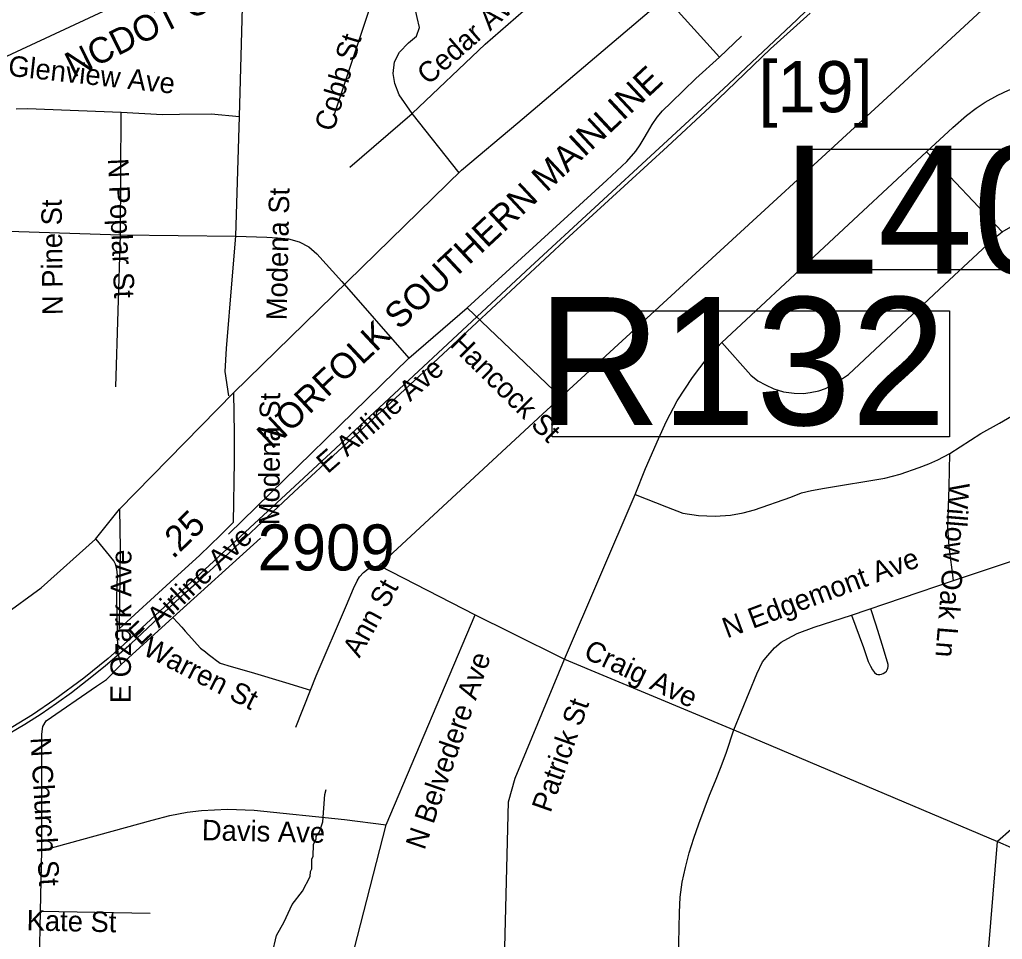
# Model space of a CAD drawing. Extents: x 1268485 to 1426702, y 514839 to 616766.
# Drawn here: x 1352734 to 1355884, y 557626 to 560574 of the extents above; entities that cross this region are included whole.
import ezdxf

# ---------------------------------------------------------------- set-up
doc = ezdxf.new("R2010")
doc.units = 0
for name, color, linetype in [('Old_Level_10', 7, 'Continuous'), ('Old_Level_11', 7, 'Continuous'), ('Old_Level_14', 7, 'Continuous'), ('Old_Level_17', 7, 'Continuous'), ('Old_Level_29', 7, 'Continuous'), ('Old_Level_31', 7, 'Continuous'), ('Old_Level_32', 7, 'Continuous'), ('Old_Level_35', 7, 'Continuous'), ('Old_Level_44', 7, 'Continuous'), ('Old_Level_5', 7, 'Continuous'), ('Old_Level_62', 7, 'Continuous'), ('Old_Level_8', 7, 'Continuous')]:
    doc.layers.add(name, color=color, linetype=linetype)

msp = doc.modelspace()

# ---------------------------------------------------------------- linework, layer by layer
at = {"layer": 'Old_Level_29'}
msp.add_line((1353053.847, 559004.863), (1353418.67, 559377.469), dxfattribs=at)
for points in [[(1353418.67, 559377.469), (1354150.386, 560091.078), (1354330.447, 560243.135), (1354836.078, 560672.81)], [(1352578.272, 558602.727), (1352679.975, 558663.065), (1352802.642, 558752.395), (1352976.334, 558909.102), (1353053.847, 559004.863)]]:
    msp.add_lwpolyline(points, dxfattribs=at)
at = {"layer": 'Old_Level_31'}
for points in [[(1355238.775, 560158.569), (1356383.469, 560158.569), (1356383.469, 559771.866), (1355238.775, 559771.866), (1355238.775, 560158.569)], [(1354440.365, 559640.191), (1355714.833, 559640.191), (1355714.833, 559237.255), (1354440.365, 559237.255), (1354440.365, 559640.191)]]:
    msp.add_lwpolyline(points, dxfattribs=at)
at = {"layer": 'Old_Level_32'}
for points in [[(1353418.67, 559377.469), (1353420.697, 559248.679), (1353420.697, 559158.231), (1353417.833, 558962.428), (1353377.265, 558921.835), (1353310.799, 558857.009), (1353215.794, 558770.349), (1353052.181, 558621.104)], [(1353053.847, 559004.863), (1353055.765, 558878.473), (1353052.181, 558621.104)]]:
    msp.add_lwpolyline(points, dxfattribs=at)
at = {"layer": 'Old_Level_35'}
for p, q in [((1354977.708, 560453.378), (1354798.8, 560651.459)), ((1354977.708, 560453.378), (1355047.631, 560521.456)), ((1353056.37, 559884.513), (1353058.421, 560277.188)), ((1353426.079, 559880.31), (1353438.587, 560263.603)), ((1353791.892, 560101.356), (1353992.228, 560272.933)), ((1354142.223, 560082.542), (1353992.228, 560272.933)), ((1354984.167, 559539.461), (1355640.641, 560150.311)), ((1355883.731, 559893.638), (1355640.641, 560150.311)), ((1354167.855, 559650.139), (1354565.348, 560013.439)), ((1352698.964, 559895.944), (1353056.37, 559884.513)), ((1353042.016, 559397.309), (1353056.37, 559884.513)), ((1353056.37, 559884.513), (1353426.079, 559880.31)), ((1353766.773, 559734.312), (1353981.257, 559488.455)), ((1353981.257, 559488.455), (1354167.855, 559650.139)), ((1354468.974, 559364.296), (1354167.855, 559650.139)), ((1353403.523, 558925.228), (1353981.257, 559488.455)), ((1354480.047, 558524.146), (1354707.142, 559051.899)), ((1353225.025, 558657.584), (1353505.126, 558911.694)), ((1353886.523, 558824.137), (1354193.999, 558666.555)), ((1353058.831, 558506.614), (1353225.025, 558657.584)), ((1353908.874, 557992.703), (1354193.999, 558666.555)), ((1354480.047, 558524.146), (1355023.23, 558297.051)), ((1353618.623, 558306.33), (1353666.092, 558425.055)), ((1355023.23, 558297.051), (1355868.352, 557939.337)), ((1356109.39, 558152.233), (1355868.352, 557939.337)), ((1355868.352, 557939.337), (1356146.402, 557819.023)), ((1352800.465, 557716.497), (1352804.771, 557910.887)), ((1352795.134, 557485.352), (1352800.465, 557716.497)), ((1352800.465, 557716.497), (1353152.027, 557709.936))]:
    msp.add_line(p, q, dxfattribs=at)
for points in [[(1353438.587, 560263.603), (1353452.838, 560808.375), (1353456.632, 560949.759), (1353457.349, 560980.311)], [(1353992.228, 560272.933), (1354225.885, 560495.056), (1354619.585, 560838.774)], [(1353743.294, 560271.446), (1353867.248, 560644.384), (1353886.011, 560683.96), (1353911.95, 560714.205), (1353967.211, 560737.068)], [(1353992.228, 560272.933), (1353950.5, 560332.962), (1353936.043, 560369.359), (1353930.712, 560401.705), (1353934.916, 560439.179), (1353951.627, 560469.373), (1353979.72, 560499.567), (1354005.761, 560521.456), (1354015.399, 560548.369), (1354007.914, 560580.818), (1353995.406, 560638.13), (1353984.641, 560685.087), (1353967.211, 560737.068)], [(1354468.974, 559364.296), (1354861.751, 559725.085), (1355527.453, 560336.499), (1355831.545, 560615.729)], [(1354565.348, 560013.439), (1354616.201, 560059.986), (1354679.767, 560119.81), (1354708.577, 560152.414), (1354723.136, 560173.124), (1354736.157, 560194.295), (1354746.409, 560212.391), (1354760.865, 560237.766), (1354777.372, 560261.501), (1354793.981, 560281.186), (1354822.586, 560307.946), (1354901.224, 560385.558), (1354977.708, 560453.378)], [(1355640.641, 560150.311), (1355725.123, 560228.796), (1355769.004, 560266.371), (1355800.274, 560290.362), (1355828.367, 560309.689), (1355869.48, 560331.988), (1355904.236, 560347.572), (1355950.885, 560364.898), (1356009.223, 560377.663), (1356060.896, 560384.891), (1356062.228, 560384.943), (1356141.481, 560387.608)], [(1352722.033, 560288.619), (1352758.532, 560289.696), (1353058.421, 560277.188)], [(1353058.421, 560277.188), (1353191.704, 560269.857), (1353245.838, 560270.934), (1353347.031, 560272.01), (1353438.587, 560263.603)], [(1355883.731, 559893.638), (1355910.9, 559910.401), (1355944.836, 559926.241), (1355981.233, 559942.184), (1356004.609, 559950.13), (1356037.007, 559960.946), (1356071.046, 559968.328), (1356101.701, 559972.326), (1356137.995, 559974.018), (1356181.774, 559971.148), (1356215.915, 559966.636), (1356259.591, 559954.692), (1356301.627, 559939.928), (1356334.538, 559925.113), (1356367.551, 559908.709), (1356392.978, 559891.075), (1356418.609, 559872.313), (1356448.752, 559845.604), (1356471.41, 559818.947), (1356489.044, 559796.802), (1356608.897, 559613.332)], [(1353404.548, 559368.192), (1353392.758, 559445.958), (1353396.962, 559519.879), (1353414.596, 559739.695), (1353426.079, 559880.31)], [(1353426.079, 559880.31), (1353525.734, 559876.414), (1353560.593, 559874.773), (1353595.144, 559870.877), (1353629.491, 559862.008), (1353660.966, 559845.758), (1353686.598, 559822.997), (1353766.773, 559734.312)], [(1354984.167, 559539.461), (1355078.081, 559434.885), (1355100.534, 559416.584), (1355124.73, 559403.204), (1355151.49, 559390.235), (1355181.837, 559380.956), (1355216.286, 559376.445), (1355246.634, 559376.086), (1355268.164, 559378.855), (1355295.231, 559384.134), (1355317.172, 559391.414), (1355343.008, 559404.794), (1355365.256, 559418.993), (1355390.888, 559436.833), (1355698.261, 559725.136), (1355835.236, 559852.525), (1355867.532, 559881.078), (1355883.731, 559893.638)], [(1355715.998, 559183.388), (1355815.346, 559247.006), (1355874.503, 559281.045), (1355946.169, 559322.568), (1355987.487, 559343.021), (1356023.884, 559360.553), (1356075.044, 559379.316), (1356121.591, 559395.822), (1356172.649, 559410.023), (1356343.662, 559448.623), (1356392.465, 559466.258), (1356439.012, 559488.916), (1356484.533, 559513.369), (1356549.74, 559562.735), (1356608.897, 559613.332)], [(1354707.142, 559051.899), (1354740.258, 559135.458), (1354781.166, 559230.14), (1354807.105, 559287.401), (1354841.041, 559351.788), (1354890.868, 559426.99), (1354937.108, 559488.916), (1354984.167, 559539.461)], [(1353886.523, 558824.137), (1354424.272, 559322.773), (1354446.623, 559343.483), (1354468.974, 559364.296)], [(1354707.142, 559051.899), (1354806.9, 559012.632), (1354860.111, 558991.614), (1354909.528, 558984.642), (1354962.842, 558982.335), (1355012.362, 558985.206), (1355052.655, 558992.587), (1355089.051, 559002.737), (1355205.521, 559043.133), (1355240.585, 559056.769), (1355271.855, 559065.228), (1355313.378, 559072.609), (1355507.05, 559104.443), (1355556.468, 559116.951), (1355617.265, 559137.918), (1355648.536, 559150.427), (1355677.346, 559163.498), (1355715.998, 559183.388)], [(1355727.378, 558775.95), (1355713.332, 558885.038), (1355710.872, 558916.462), (1355709.334, 558941.889), (1355709.846, 558974.748), (1355713.845, 559076.351), (1355715.998, 559183.388)], [(1355727.378, 558775.95), (1356345.2, 558982.437), (1356374.625, 558992.434), (1356399.027, 558998.431), (1356430.4, 559002.379), (1356451.11, 559002.892), (1356482.483, 558999.201), (1356518.162, 558988.948), (1356550.047, 558979.259), (1356674.924, 558925.69)], [(1353047.04, 558600.938), (1353045.502, 558723.149), (1353047.245, 558792.816), (1353045.502, 558812.039), (1353040.376, 558828.085), (1353035.25, 558838.953), (1352978.963, 558908.619)], [(1353666.092, 558425.055), (1353684.547, 558470.525), (1353781.332, 558696.851), (1353804.092, 558751.088), (1353815.473, 558774.874), (1353823.162, 558787.895), (1353835.465, 558801.941), (1353850.742, 558813.321), (1353869.094, 558820.395), (1353886.523, 558824.137)], [(1355400.525, 558665.324), (1355400.833, 558665.427), (1355727.378, 558775.95)], [(1355400.628, 558665.991), (1355400.833, 558665.427), (1355438.87, 558561.363), (1355454.249, 558516.456), (1355461.426, 558501.078), (1355467.475, 558489.492), (1355474.037, 558481.7), (1355480.291, 558476.266), (1355484.699, 558475.19), (1355491.466, 558474.678), (1355496.9, 558475.498), (1355502.231, 558478.419), (1355507.665, 558481.7), (1355512.279, 558486.006), (1355514.637, 558489.749), (1355516.482, 558495.131), (1355517.405, 558500.257), (1355517.405, 558506.461), (1355512.381, 558525.018), (1355499.155, 558571.462), (1355479.881, 558633.388), (1355462.144, 558685.676)], [(1353225.025, 558657.584), (1353240.404, 558640.36), (1353252.912, 558626.569), (1353263.883, 558614.164), (1353285.208, 558590.378), (1353302.227, 558571.462), (1353312.788, 558559.774), (1353329.397, 558547.061), (1353338.009, 558540.448), (1353355.131, 558527.427), (1353360.667, 558523.172)], [(1354193.999, 558666.555), (1354308.521, 558609.55), (1354480.047, 558524.146)], [(1355023.23, 558297.051), (1355096.638, 558477.241), (1355115.503, 558515.79), (1355131.907, 558535.731), (1355153.745, 558560.184), (1355174.763, 558578.126), (1355196.601, 558590.07), (1355226.539, 558606.013), (1355280.365, 558626.416), (1355400.525, 558665.324)], [(1353058.831, 558506.614), (1353048.988, 558541.575), (1353047.758, 558562.337), (1353047.04, 558600.938)], [(1353360.667, 558523.172), (1353376.046, 558511.382), (1353411.623, 558500.822), (1353475.291, 558481.854), (1353585.507, 558449.046), (1353666.092, 558425.055)], [(1354285.452, 557471.101), (1354300.216, 558066.521), (1354321.644, 558142.493), (1354480.047, 558524.146)], [(1352804.771, 557910.887), (1352804.156, 558283.364), (1352807.642, 558308.38), (1352818.407, 558326.322), (1352979.373, 558437.204), (1353011.464, 558458.632), (1353058.831, 558506.614)], [(1354843.399, 557466.18), (1354846.577, 557563.887), (1354847.09, 557613.254), (1354847.397, 557662.774), (1354848.525, 557711.986), (1354851.498, 557760.891), (1354857.65, 557809.129), (1354867.8, 557856.548), (1354880.411, 557903.505), (1354894.867, 557950.052), (1354910.861, 557996.291), (1354927.88, 558042.376), (1354945.617, 558088.257), (1354963.867, 558134.086), (1354982.117, 558179.813), (1354999.956, 558225.693), (1355023.23, 558297.051)], [(1352804.771, 557910.887), (1353157.973, 558008.492), (1353214.875, 558023.204), (1353270.342, 558033.816), (1353316.786, 558038.685), (1353399.832, 558043.556), (1353485.339, 558039.505), (1353774.873, 558010.542), (1353908.874, 557992.703)], [(1353773.335, 557476.022), (1353805.425, 557593.517), (1353908.874, 557992.703)], [(1355826.008, 557431.885), (1355833.595, 557510.728), (1355868.352, 557939.337)]]:
    msp.add_lwpolyline(points, dxfattribs=at)
at = {"layer": 'Old_Level_44'}
for points in [[(1352643.498, 560434.463), (1352661.03, 560442.613), (1353357.899, 560767.775), (1353468.627, 560819.396), (1353573.511, 560868.199), (1354720.983, 561401.949), (1355617.265, 561818.205)], [(1355287.952, 560633.876), (1355224.796, 560573.744), (1354989.601, 560352.544), (1354370.959, 559781.679), (1353731.299, 559184.926), (1353125.575, 558624.929), (1353067.135, 558570.539), (1353016.897, 558525.991), (1352939.08, 558462.733), (1352846.499, 558394.963), (1352774.526, 558345.187), (1352666.771, 558280.442)], [(1352674.46, 558270.548), (1352750.125, 558315.352), (1352802.618, 558349.288), (1352851.113, 558382.507), (1352900.12, 558417.673), (1352950.358, 558456.325), (1353008.08, 558503.18), (1353090.511, 558574.691), (1353265.728, 558737.298), (1353307.969, 558775.437), (1353355.131, 558817.883), (1353612.676, 559059.076), (1353921.895, 559345.482), (1354182.721, 559588.52), (1354495.631, 559879.387), (1354810.591, 560167.638), (1354946.643, 560293.745), (1355140.827, 560479.984), (1355267.959, 560595.019)]]:
    msp.add_lwpolyline(points, dxfattribs=at)
at = {"layer": 'Old_Level_62'}
msp.add_lwpolyline([(1353543.369, 557578.856), (1353556.8, 557638.526), (1353581.816, 557681.894), (1353607.14, 557737.669), (1353640.256, 557780.474), (1353665.375, 557827.841), (1353665.785, 557843.835), (1353669.886, 557851.729), (1353670.706, 557883.666), (1353674.91, 557891.56), (1353675.832, 557931.545), (1353684.239, 557947.334), (1353684.445, 557955.331), (1353694.8, 557971.07), (1353705.565, 558002.801), (1353711.716, 558090.666), (1353716.023, 558106.557)], dxfattribs=at)

# ---------------------------------------------------------------- texts
at = {"layer": 'Old_Level_10'}
for s, height, rotation, p in [('Cedar Ave', 65.6167, 41.180694, (1354043.354, 560362.173)), ('Cobb St', 65.6167, 73.461036, (1353740.122, 560212.263)), ('Glenview Ave', 65.61666, 353.771561, (1352694.37, 560394.453)), ('N Poplar St', 65.61666, 272.658553, (1353016.311, 560128.172)), ('Modena St', 65.6167, 88.749678, (1353589.464, 559609.834)), ('N Pine St', 65.6167, 90.592886, (1352872.015, 559627.247)), ('Hancock St', 65.6167, 315.269592, (1354109.274, 559530.269)), ('E Airline Ave', 65.61666, 41.192544, (1353720.9, 559116.294)), ('Willow Oak Ln', 65.61666, 265.406964, (1355714.134, 559091.664)), ('N Edgemont Ave', 65.61666, 20.434308, (1355001.276, 558590.328)), ('Ann St', 65.6167, 61.189589, (1353822.62, 558525.574)), ('Warren St', 65.6167, 332.750642, (1353124.165, 558540.621)), ('Craig Ave', 65.6167, 334.840022, (1354537.66, 558529.926)), ('N Belvedere Ave', 65.61666, 71.060706, (1354031.258, 557909.775)), ('Patrick St', 65.6167, 70.588661, (1354435.401, 558029.132)), ('N Church St', 65.61666, 273.437217, (1352767.833, 558272.156)), ('Davis Ave', 65.6167, 358.750031, (1353317.084, 557943.868)), ('Kate St', 65.6167, 358.748856, (1352755.292, 557654.63))]:
    msp.add_text(s, height=height, rotation=rotation, dxfattribs=at).set_placement(p)
at = {"layer": 'Old_Level_11'}
for s, height, rotation, p in [('Modena St', 65.6167, 89.609917, (1353565.995, 558953.281)), ('E Airline Ave', 65.61666, 43.228917, (1353119.123, 558565.11)), ('E Ozark Ave', 65.61666, 89.735539, (1353089.691, 558382.768))]:
    msp.add_text(s, height=height, rotation=rotation, dxfattribs=at).set_placement(p)
at = {"layer": 'Old_Level_14'}
for s, rotation, p in [('NCDOT OUT OF SERVICE', 26.386244, (1352905.446, 560386.656)), ('NORFOLK SOUTHERN MAINLINE', 43.091803, (1353541.532, 559194.158))]:
    msp.add_text(s, height=82.02083, rotation=rotation, dxfattribs=at).set_placement(p)
at = {"layer": 'Old_Level_17'}
msp.add_text('.25', height=82.0208, rotation=44.283817, dxfattribs=at).set_placement((1353225.313, 558843.059))
at = {"layer": 'Old_Level_31'}
for s, p in [('L402', (1355180.017, 559759.436)), ('R132', (1354393.053, 559274.498))]:
    msp.add_text(s, height=410.1042, dxfattribs=at).set_placement(p)
at = {"layer": 'Old_Level_5'}
msp.add_text('[19]', height=164.0417, dxfattribs=at).set_placement((1355102.322, 560277.038))
at = {"layer": 'Old_Level_8'}
msp.add_text('2909', height=147.6375, dxfattribs=at).set_placement((1353496.215, 558808.35))

doc.saveas('drawing.dxf')
